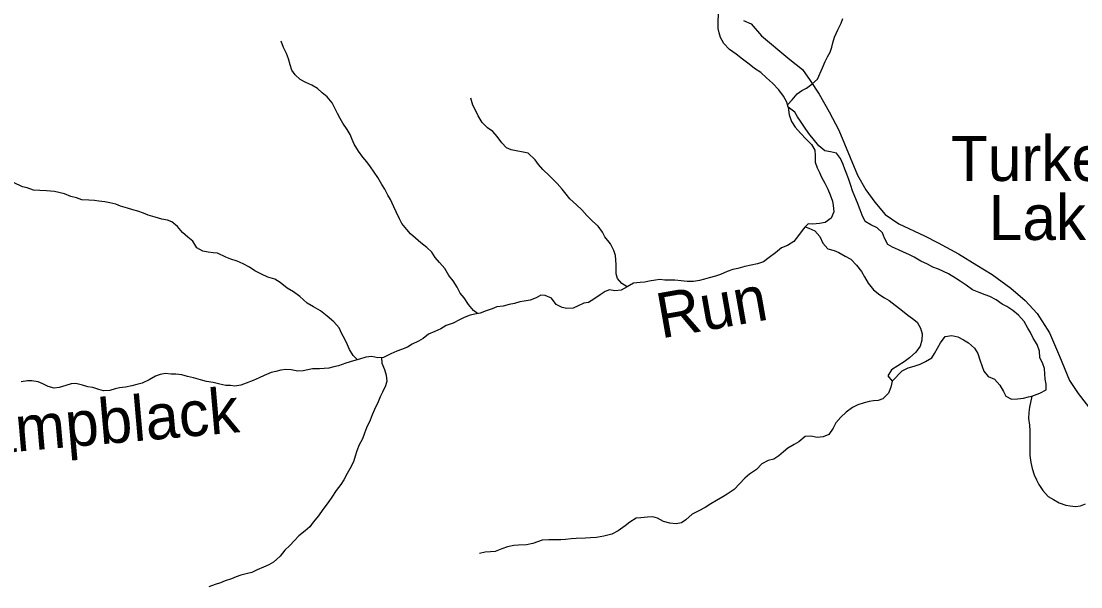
# Model space of a CAD drawing. Extents: x 1624196 to 2029251, y 146837 to 440034.
# Drawn here: x 1760625 to 1772378, y 265741 to 272011 of the extents above; entities that cross this region are included whole.
import ezdxf

# ---------------------------------------------------------------- set-up
doc = ezdxf.new("R2010")
doc.units = 0
for name, color, linetype in [('GM_X_Major_River', 7, 'Continuous'), ('GM_X_Minor_Lake', 7, 'Continuous'), ('GM_X_Minor_Lake_Text', 7, 'Continuous'), ('GM_X_Minor_River', 7, 'Continuous'), ('GM_X_Minor_River_Text', 7, 'Continuous'), ('GM_X_State_Route', 7, 'Continuous')]:
    doc.layers.add(name, color=color, linetype=linetype)

msp = doc.modelspace()

# ---------------------------------------------------------------- linework, layer by layer
at = {"layer": 'GM_X_Major_River'}
msp.add_lwpolyline([(1771836, 267856), (1771809, 267734), (1771801, 267672), (1771797, 267607), (1771810, 267533), (1771814, 267471), (1771814, 267409), (1771812, 267335), (1771812, 267250), (1771814, 267198), (1771822, 267120), (1771837, 267052), (1771861, 266984), (1771887, 266926), (1771911, 266875), (1771957, 266807), (1772016, 266743), (1772074, 266707), (1772136, 266671), (1772211, 266647), (1772261, 266638), (1772319, 266632), (1772376, 266640), (1772430, 266662)], dxfattribs=at)
at = {"layer": 'GM_X_Minor_Lake'}
for points in [[(1769133, 271058), (1769144, 270972), (1769168, 270901), (1769209, 270835), (1769267, 270771), (1769333, 270705), (1769392, 270645), (1769428, 270581), (1769432, 270521), (1769430, 270449), (1769455, 270385), (1769479, 270334), (1769503, 270282), (1769537, 270214), (1769571, 270150), (1769596, 270088), (1769624, 270018), (1769632, 269968), (1769638, 269898), (1769610, 269829), (1769542, 269779), (1769480, 269767), (1769405, 269761), (1769353, 269766), (1769321, 269730), (1769361, 269718), (1769428, 269686), (1769484, 269624), (1769518, 269550), (1769571, 269488), (1769643, 269468), (1769695, 269448), (1769765, 269406), (1769826, 269372), (1769890, 269306), (1769945, 269238), (1769979, 269178), (1770019, 269106), (1770080, 269032), (1770150, 268976), (1770202, 268944), (1770254, 268916), (1770317, 268862), (1770383, 268814), (1770460, 268754), (1770512, 268716), (1770564, 268674), (1770599, 268608), (1770619, 268544), (1770615, 268475)], [(1771836, 267856), (1771922, 267889), (1771992, 267925), (1771992, 267989), (1771984, 268041), (1771979, 268101), (1771975, 268161), (1771955, 268214), (1771925, 268284), (1771919, 268352), (1771893, 268428), (1771850, 268496), (1771820, 268560), (1771792, 268610), (1771750, 268683), (1771685, 268753), (1771623, 268803), (1771556, 268847), (1771504, 268875), (1771438, 268923), (1771369, 268961), (1771317, 268978), (1771251, 269002), (1771176, 269034), (1771106, 269084), (1771040, 269128), (1770987, 269162), (1770909, 269210), (1770855, 269238), (1770798, 269262), (1770738, 269286), (1770676, 269316), (1770603, 269352), (1770529, 269394), (1770471, 269424), (1770412, 269452), (1770354, 269478), (1770288, 269506), (1770237, 269536), (1770199, 269606), (1770179, 269666), (1770119, 269720), (1770050, 269754), (1769986, 269792), (1769954, 269862), (1769931, 269920), (1769901, 269998), (1769873, 270067), (1769847, 270131), (1769827, 270191), (1769806, 270257), (1769782, 270315), (1769760, 270371), (1769742, 270421), (1769712, 270489), (1769667, 270550), (1769601, 270563), (1769537, 270575), (1769472, 270629), (1769360, 270766), (1769313, 270836), (1769269, 270902), (1769237, 270952), (1769206, 271002), (1769133, 271058)], [(1770615, 268475), (1770595, 268407), (1770549, 268343), (1770478, 268281), (1770418, 268234), (1770278, 268146), (1770238, 268081), (1770286, 268021), (1770398, 268134), (1770463, 268170), (1770529, 268188), (1770595, 268209), (1770657, 268237), (1770726, 268279), (1770756, 268329), (1770790, 268388), (1770822, 268446), (1770874, 268516), (1770946, 268528), (1771015, 268512), (1771077, 268480), (1771131, 268446), (1771200, 268386), (1771234, 268328), (1771258, 268258), (1771282, 268182), (1771302, 268130), (1771351, 268072), (1771421, 268042), (1771479, 267978), (1771522, 267906), (1771548, 267856), (1771608, 267820), (1771677, 267826), (1771741, 267832), (1771797, 267848), (1771836, 267856)]]:
    msp.add_lwpolyline(points, dxfattribs=at)
at = {"layer": 'GM_X_Minor_River'}
for points in [[(1769133, 271058), (1769117, 271115), (1769079, 271179), (1769029, 271250), (1768960, 271324), (1768890, 271385), (1768828, 271441), (1768760, 271488), (1768698, 271534), (1768626, 271589), (1768554, 271645), (1768480, 271698), (1768418, 271764), (1768383, 271831), (1768367, 271881), (1768357, 271931), (1768356, 272005), (1768360, 272088)], [(1769125, 271085), (1769175, 271141), (1769232, 271206), (1769284, 271242), (1769335, 271270), (1769393, 271314), (1769456, 271368), (1769513, 271494), (1769541, 271566), (1769568, 271618), (1769596, 271669), (1769616, 271722), (1769627, 271772), (1769647, 271834), (1769684, 271916), (1769718, 271990), (1769737, 272042)], [(1765688, 268771), (1765642, 268805), (1765586, 268869), (1765539, 268946), (1765493, 268998), (1765461, 269062), (1765415, 269133), (1765368, 269193), (1765324, 269270), (1765266, 269338), (1765216, 269391), (1765179, 269449), (1765123, 269501), (1765057, 269554), (1764997, 269606), (1764943, 269653), (1764903, 269703), (1764847, 269770), (1764820, 269822), (1764784, 269898), (1764758, 269955), (1764721, 270033), (1764693, 270083), (1764657, 270148), (1764625, 270202), (1764580, 270278), (1764540, 270337), (1764500, 270397), (1764460, 270453), (1764414, 270504), (1764367, 270572), (1764319, 270649), (1764297, 270701), (1764273, 270757), (1764242, 270812), (1764192, 270880), (1764162, 270934), (1764132, 270987), (1764105, 271047), (1764075, 271105), (1764019, 271174), (1763963, 271218), (1763911, 271267), (1763849, 271301), (1763781, 271332), (1763719, 271364), (1763663, 271418), (1763628, 271469), (1763610, 271529), (1763590, 271595), (1763569, 271654), (1763535, 271720), (1763509, 271790)], [(1767346, 269065), (1767288, 269102), (1767240, 269158), (1767224, 269211), (1767223, 269261), (1767223, 269315), (1767216, 269415), (1767200, 269469), (1767160, 269544), (1767100, 269620), (1767071, 269673), (1767023, 269739), (1766963, 269796), (1766897, 269858), (1766843, 269919), (1766784, 269977), (1766710, 270042), (1766668, 270094), (1766626, 270148), (1766568, 270213), (1766486, 270296), (1766411, 270368), (1766363, 270423), (1766325, 270475), (1766249, 270548), (1766059, 270587), (1766009, 270607), (1765955, 270662), (1765905, 270732), (1765857, 270788), (1765797, 270831), (1765738, 270889), (1765692, 270964), (1765668, 271016), (1765636, 271080), (1765611, 271157)], [(1764355, 268258), (1764308, 268305), (1764267, 268371), (1764243, 268422), (1764211, 268492), (1764183, 268546), (1764152, 268611), (1764092, 268679), (1764020, 268742), (1763946, 268802), (1763868, 268843), (1763796, 268887), (1763716, 268960), (1763646, 269012), (1763576, 269053), (1763497, 269116), (1763439, 269150), (1763362, 269172), (1763290, 269207), (1763218, 269243), (1763158, 269284), (1763088, 269322), (1763020, 269351), (1762950, 269375), (1762894, 269394), (1762804, 269438), (1762754, 269443), (1762700, 269451), (1762640, 269463), (1762574, 269498), (1762528, 269574), (1762474, 269617), (1762416, 269667), (1762360, 269736), (1762296, 269788), (1762246, 269804), (1762184, 269817), (1762112, 269837), (1762032, 269860), (1761980, 269882), (1761920, 269906), (1761864, 269921), (1761804, 269939), (1761728, 269960), (1761674, 269984), (1761607, 269996), (1761551, 270007), (1761487, 270015), (1761437, 270022), (1761375, 270028), (1761298, 270032), (1761240, 270055), (1761174, 270067), (1761106, 270096), (1760994, 270124), (1760904, 270129), (1760831, 270135), (1760763, 270138), (1760693, 270164), (1760639, 270176), (1760539, 270225)], [(1769321, 269730), (1769299, 269704), (1769248, 269636), (1769194, 269568), (1769123, 269523), (1769057, 269499), (1768990, 269443), (1768921, 269390), (1768859, 269344), (1768793, 269320), (1768720, 269306), (1768652, 269291), (1768575, 269271), (1768517, 269258), (1768455, 269238), (1768382, 269204), (1768326, 269184), (1768254, 269165), (1768203, 269153), (1768149, 269137), (1768081, 269124), (1768013, 269126), (1767944, 269132), (1767874, 269139), (1767824, 269141), (1767764, 269141), (1767710, 269146), (1767659, 269140), (1767591, 269128), (1767541, 269119), (1767489, 269113), (1767418, 269107), (1767348, 269066), (1767279, 269030), (1767209, 269022), (1767151, 269033), (1767101, 269013), (1767048, 268977), (1766978, 268929), (1766917, 268894), (1766865, 268884), (1766801, 268856), (1766748, 268830), (1766678, 268827), (1766626, 268839), (1766560, 268870), (1766506, 268940), (1766438, 268971), (1766388, 268975), (1766338, 268943), (1766271, 268917), (1766205, 268906), (1766155, 268902), (1766096, 268882), (1766038, 268869), (1765970, 268853), (1765899, 268845), (1765849, 268822), (1765783, 268802), (1765714, 268776), (1765658, 268764), (1765606, 268751), (1765537, 268727), (1765485, 268699), (1765417, 268664), (1765340, 268638), (1765280, 268602), (1765213, 268572), (1765143, 268541), (1765082, 268493), (1765032, 268465), (1764963, 268430), (1764911, 268396), (1764845, 268370), (1764790, 268354), (1764724, 268323), (1764645, 268283), (1764579, 268281), (1764513, 268294), (1764447, 268286), (1764378, 268264), (1764312, 268247), (1764224, 268219), (1764145, 268192), (1764093, 268178), (1764037, 268166), (1763932, 268159), (1763856, 268157), (1763806, 268147), (1763751, 268134), (1763695, 268130), (1763621, 268146), (1763559, 268149), (1763505, 268141), (1763448, 268129), (1763398, 268116), (1763321, 268082), (1763265, 268056), (1763199, 268027), (1763122, 267997), (1763060, 267975)], [(1764621, 268282), (1764625, 268219), (1764655, 268151), (1764674, 268088), (1764680, 268022), (1764666, 267968), (1764631, 267900), (1764607, 267848), (1764584, 267790), (1764543, 267706), (1764519, 267648), (1764495, 267588), (1764456, 267504), (1764433, 267444), (1764411, 267382), (1764372, 267316), (1764348, 267248), (1764330, 267190), (1764309, 267126), (1764270, 267050), (1764240, 266998), (1764203, 266926), (1764169, 266874), (1764120, 266810), (1764070, 266736), (1764029, 266674), (1763971, 266597), (1763922, 266529), (1763863, 266457), (1763825, 266405), (1763774, 266363), (1763706, 266307), (1763655, 266256), (1763605, 266200), (1763548, 266148), (1763498, 266082), (1763423, 266014), (1763373, 265986), (1763314, 265959), (1763244, 265929), (1763185, 265901), (1763135, 265890), (1763063, 265870), (1763011, 265850), (1762956, 265830), (1762888, 265807), (1762836, 265785), (1762775, 265767), (1762707, 265740)], [(1763060, 267975), (1762996, 267966), (1762945, 267972), (1762895, 267974), (1762827, 267987), (1762755, 268005), (1762681, 268017), (1762613, 268034), (1762537, 268058), (1762470, 268073), (1762408, 268091), (1762342, 268100), (1762290, 268100), (1762226, 268104), (1762168, 268095), (1762115, 268077), (1762043, 268035), (1761966, 267999), (1761906, 267982), (1761854, 267968), (1761781, 267954), (1761717, 267945), (1761667, 267935), (1761608, 267919), (1761538, 267912), (1761488, 267928), (1761418, 267950), (1761364, 267959), (1761306, 267977), (1761232, 267994), (1761181, 267992), (1761121, 267972), (1761045, 267949), (1760992, 267943), (1760924, 267963), (1760866, 267990), (1760814, 268012), (1760744, 268026), (1760694, 268025), (1760624, 268015)], [(1770286, 268021), (1770271, 267954), (1770243, 267888), (1770182, 267825), (1770132, 267805), (1770080, 267801), (1770029, 267795), (1769975, 267782), (1769905, 267758), (1769844, 267730), (1769774, 267678), (1769717, 267623), (1769661, 267557), (1769632, 267499), (1769582, 267431), (1769519, 267403), (1769453, 267396), (1769383, 267410), (1769319, 267406), (1769250, 267347), (1769198, 267317), (1769129, 267279), (1769079, 267239), (1769028, 267193), (1768972, 267156), (1768911, 267142), (1768841, 267104), (1768780, 267040), (1768704, 266989), (1768653, 266945), (1768593, 266883), (1768532, 266821), (1768457, 266766), (1768407, 266738), (1768337, 266698), (1768276, 266660), (1768210, 266621), (1768133, 266581), (1768067, 266545), (1767998, 266482), (1767948, 266450), (1767889, 266438), (1767819, 266448), (1767751, 266463), (1767681, 266501), (1767631, 266516), (1767571, 266514), (1767496, 266504), (1767446, 266503), (1767374, 266459), (1767323, 266415), (1767247, 266361), (1767176, 266326), (1767086, 266304), (1767007, 266289), (1766939, 266283), (1766883, 266281), (1766781, 266276), (1766726, 266272), (1766664, 266264), (1766610, 266263), (1766536, 266261), (1766479, 266262), (1766403, 266258), (1766353, 266238), (1766300, 266222), (1766228, 266207), (1766142, 266203), (1766088, 266200), (1766019, 266184), (1765957, 266160), (1765882, 266133), (1765832, 266129), (1765772, 266123), (1765708, 266110)]]:
    msp.add_lwpolyline(points, dxfattribs=at)
at = {"layer": 'GM_X_State_Route'}
msp.add_lwpolyline([(1768637, 272021), (1768723, 271984), (1768837, 271851), (1769152, 271585), (1769290, 271475), (1769376, 271354), (1769477, 271203), (1769588, 271008), (1769693, 270805), (1769818, 270499), (1769901, 270306), (1769994, 270141), (1770092, 270004), (1770209, 269869), (1770359, 269764), (1770643, 269633), (1770795, 269556), (1771021, 269431), (1771223, 269307), (1771393, 269204), (1771601, 269050), (1771761, 268916), (1771895, 268771), (1772030, 268558), (1772142, 268298), (1772251, 268027), (1772350, 267884), (1772653, 267491)], dxfattribs=at)

# ---------------------------------------------------------------- texts
at = {"layer": 'GM_X_Minor_Lake_Text'}
for s, height, rotation, p in [('Turkey Creek', 500.01, 0.0044, (1770938, 270240)), ('Lake', 500, 0.0045, (1771358, 269586))]:
    msp.add_text(s, height=height, rotation=rotation, dxfattribs=at).set_placement(p)
at = {"layer": 'GM_X_Minor_River_Text'}
for s, rotation, p in [('Run', 10.002, (1767721, 268493)), ('Lampblack', 5.0007, (1759837, 267174))]:
    msp.add_text(s, height=500, rotation=rotation, dxfattribs=at).set_placement(p)

doc.saveas('drawing.dxf')
